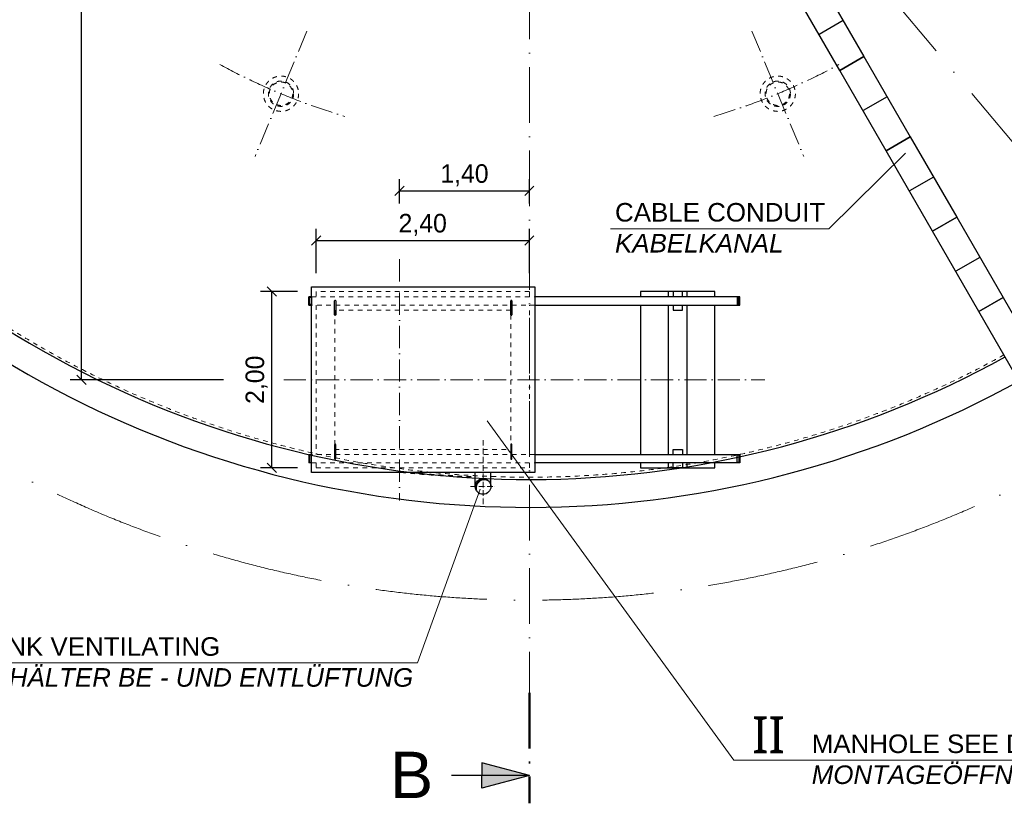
# Model space of a CAD drawing. Header units: millimetres. Extents: x -57642 to 5082813, y -177084 to 58112.
# Tile 788 of 1056: x 35292 to 45911, y -14114 to -5669. Entities that reach past the tile are written whole.
import ezdxf

# ---------------------------------------------------------------- set-up
doc = ezdxf.new("R2010")
doc.units = ezdxf.units.MM
doc.linetypes.add('ACAD_ISO10W100', pattern=[18, 12, -3, 0, -3])
doc.linetypes.add('JIS_02_1.0', pattern=[2, 1, -1])
doc.layers.add('Bemaßung', color=7, linetype='Continuous', lineweight=9)
doc.layers.add('Beschriftung', color=7, linetype='Continuous', lineweight=9)
doc.styles.add('LBB3.5M1000', font='isocp.shx', dxfattribs={"height": 3.5})
doc.dimstyles.new('DIN', dxfattribs={"dimtxt": 2.5, "dimasz": 2.5, "dimexe": 1.25, "dimexo": 0.625, "dimtad": 1, "dimtih": 1, "dimdec": 4, "dimdsep": 46, "dimlunit": 6, "dimtxsty": 'Standard', "dimcen": 2.5, "dimadec": 0, "dimazin": 0, "dimtfac": 1, "dimtdec": 4, "dimtmove": 0, "dimatfit": 3, "dimfxl": 0, "dimtvp": 1, "dimtolj": 1, "dimtzin": 0, "dimarcsym": 0})

# ---------------------------------------------------------------- blocks, each defined once
blk = doc.blocks.new('_Oblique')
at = {"color": 0, "linetype": 'ByBlock', "lineweight": -2}
blk.add_line((-0.5, -0.5), (0.5, 0.5), dxfattribs=at)
blk = doc.blocks.new('*D6')
at = {"layer": 'Bemaßung', "color": 0, "lineweight": -2, "transparency": 16777216}
for p, q in [((36068, 0), (35835, 0)), ((35960, -9550), (35960, 0)), ((37489, -9550), (35835, -9550))]:
    blk.add_line(p, q, dxfattribs=at)
at = {"layer": 'DEFPOINTS', "color": 0, "transparency": 16777216}
for p in [(35960, 0), (36868, 0), (38289, -9550)]:
    blk.add_point(p, dxfattribs=at)
at = {"layer": 'Bemaßung', "color": 0, "lineweight": -2, "transparency": 16777216, "xscale": 100, "yscale": 100, "zscale": 100}
for p, rotation in [((35960, 0), 90), ((35960, -9550), 270)]:
    blk.add_blockref('_Oblique', p, dxfattribs=dict(at, rotation=rotation))
at = {"layer": 'Bemaßung', "color": 0, "transparency": 16777216, "insert": (35719, -4775), "char_height": 200, "attachment_point": 5, "rotation": 90}
blk.add_mtext('\\A1;9.550', dxfattribs=at)
blk = doc.blocks.new('*D7')
at = {"layer": 'Bemaßung', "color": 0, "lineweight": -2, "transparency": 16777216}
for p, q in [((38289, -8600), (37888, -8600)), ((38013, -10500), (38013, -8600)), ((38289, -10500), (37888, -10500))]:
    blk.add_line(p, q, dxfattribs=at)
at = {"layer": 'DEFPOINTS', "color": 0, "transparency": 16777216}
for p in [(38013, -8600), (38489, -8600), (38489, -10500)]:
    blk.add_point(p, dxfattribs=at)
at = {"layer": 'Bemaßung', "color": 0, "lineweight": -2, "transparency": 16777216, "xscale": 100, "yscale": 100, "zscale": 100}
for p, rotation in [((38013, -8600), 90), ((38013, -10500), 270)]:
    blk.add_blockref('_Oblique', p, dxfattribs=dict(at, rotation=rotation))
at = {"layer": 'Bemaßung', "color": 0, "transparency": 16777216, "insert": (37847, -9550), "char_height": 200, "attachment_point": 5, "rotation": 90}
blk.add_mtext('\\A1;2,00', dxfattribs=at)
blk = doc.blocks.new('*D8')
at = {"layer": 'Bemaßung', "color": 0, "lineweight": -2, "transparency": 16777216}
for p, q in [((38489, -8400), (38489, -7923)), ((40789, -8400), (40789, -7923)), ((38489, -8048), (40789, -8048))]:
    blk.add_line(p, q, dxfattribs=at)
at = {"layer": 'DEFPOINTS', "color": 0, "transparency": 16777216}
for p in [(40789, -8048), (38489, -8600), (40789, -8600)]:
    blk.add_point(p, dxfattribs=at)
at = {"layer": 'Bemaßung', "color": 0, "lineweight": -2, "transparency": 16777216, "xscale": 100, "yscale": 100, "zscale": 100, "rotation": 180}
blk.add_blockref('_Oblique', (38489, -8048), dxfattribs=at)
at = {"layer": 'Bemaßung', "color": 0, "lineweight": -2, "transparency": 16777216, "xscale": 100, "yscale": 100, "zscale": 100}
blk.add_blockref('_Oblique', (40789, -8048), dxfattribs=at)
at = {"layer": 'Bemaßung', "color": 0, "transparency": 16777216, "insert": (39639, -7881), "char_height": 200, "attachment_point": 5}
blk.add_mtext('\\A1;2,40', dxfattribs=at)
blk = doc.blocks.new('*D9')
at = {"layer": 'Bemaßung', "color": 0, "lineweight": -2, "transparency": 16777216}
for p, q in [((39389, -7650), (39389, -7388)), ((40789, -7650), (40789, -7388)), ((39389, -7513), (40789, -7513))]:
    blk.add_line(p, q, dxfattribs=at)
at = {"layer": 'DEFPOINTS', "color": 0, "transparency": 16777216}
for p in [(40789, -7513), (39389, -8250), (40789, -8250)]:
    blk.add_point(p, dxfattribs=at)
at = {"layer": 'Bemaßung', "color": 0, "lineweight": -2, "transparency": 16777216, "xscale": 100, "yscale": 100, "zscale": 100, "rotation": 180}
blk.add_blockref('_Oblique', (39389, -7513), dxfattribs=at)
at = {"layer": 'Bemaßung', "color": 0, "lineweight": -2, "transparency": 16777216, "xscale": 100, "yscale": 100, "zscale": 100}
blk.add_blockref('_Oblique', (40789, -7513), dxfattribs=at)
at = {"layer": 'Bemaßung', "color": 0, "transparency": 16777216, "insert": (40089, -7346), "char_height": 200, "attachment_point": 5}
blk.add_mtext('\\A1;1,40', dxfattribs=at)

msp = doc.modelspace()

# ---------------------------------------------------------------- hatches: boundary and pattern name
for points in [[(40789.44271, -13814.42147), (40277.25022, -13677.17991), (40277.25022, -13814.42147)], [(40789.44271, -13814.42147), (40277.25022, -13814.42147), (40277.25022, -13951.66303)]]:
    msp.add_hatch(color=256).paths.add_polyline_path(points)
at = {"layer": 'Beschriftung'}
for points in [[(40289.44271, -10615.85, 0.4142135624), (40205.29271, -10700), (40218.88537, -10700, -0.316340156), (40289.44271, -10629.44266)], [(40289.44271, -10615.85), (40289.44271, -10629.44266, -0.1800703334), (40348.94574, -10640.49696, 0.1989123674)], [(40218.88537, -10700), (40205.29271, -10700, 0.1989123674), (40229.93967, -10759.50304, -0.1800703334)]]:
    msp.add_hatch(color=256, dxfattribs=at).paths.add_polyline_path(points)

# ---------------------------------------------------------------- linework, layer by layer
at = {"linetype": 'ACAD_ISO10W100', "lineweight": 18, "ltscale": 50}
msp.add_line((40789.44271, -3480.3193), (40789.44271, -12925), dxfattribs=at)
at = {"linetype": 'ACAD_ISO10W100', "lineweight": 13, "ltscale": 100}
msp.add_line((49803.33255, -11520.19752), (44189.44271, -4829.82413), dxfattribs=at)
for p, q in [((44174.61408, -5679.6938), (43914.80646, -5829.6938)), ((44647.66273, -6499.03811), (44387.85511, -6649.03811)), ((45147.66273, -7365.06351), (44887.85511, -7515.06351)), ((45647.66273, -8231.08891), (45387.85511, -8381.08891)), ((42289.44271, -8655.18136), (42289.44271, -8600)), ((42489.44271, -8600), (42289.44271, -8600)), ((42489.44271, -8655.18136), (42489.44271, -8600)), ((38409.44271, -8745.18136), (38409.44271, -8655.18136)), ((38439.44271, -8655.18136), (38409.44271, -8655.18136)), ((38419.44271, -8745.18136), (38419.44271, -8655.18136)), ((38688.44271, -8850), (38688.44271, -8700)), ((38700.44271, -8700), (38700.44271, -8850)), ((40588.44271, -8850), (40588.44271, -8700)), ((40600.44271, -8700), (40600.44271, -8850)), ((43059.44271, -8655.18136), (40849.44271, -8655.18136)), ((43049.44271, -8745.18136), (43049.44271, -8655.18136)), ((43059.44271, -8745.18136), (43059.44271, -8655.18136)), ((38409.44271, -8745.18136), (38439.44271, -8745.18136)), ((40849.44271, -8745.18136), (43059.44271, -8745.18136)), ((42289.44271, -10354.81864), (42289.44271, -8745.18136)), ((42489.44271, -10354.81864), (42489.44271, -8745.18136)), ((38688.44271, -10250), (38688.44271, -10400)), ((38700.44271, -10400), (38700.44271, -10250)), ((40588.44271, -10250), (40588.44271, -10400)), ((40600.44271, -10400), (40600.44271, -10250)), ((38409.44271, -10354.81864), (38409.44271, -10444.81864)), ((38409.44271, -10354.81864), (38439.44271, -10354.81864)), ((38419.44271, -10354.81864), (38419.44271, -10444.81864)), ((40849.44271, -10354.81864), (43059.44271, -10354.81864)), ((43049.44271, -10354.81864), (43049.44271, -10444.81864)), ((43059.44271, -10354.81864), (43059.44271, -10444.81864)), ((38439.44271, -10444.81864), (38409.44271, -10444.81864)), ((43059.44271, -10444.81864), (40849.44271, -10444.81864)), ((42289.44271, -10500), (42289.44271, -10444.81864)), ((42489.44271, -10500), (42289.44271, -10500)), ((42489.44271, -10500), (42489.44271, -10444.81864)), ((40205.29271, -10700), (40205.29271, -10550)), ((40373.59271, -10700), (40373.59271, -10550)), ((40789.44271, -13814.42147), (40277.25022, -13677.17991)), ((40277.25022, -13677.17991), (40277.25022, -13814.42147)), ((40789.44271, -13814.42147), (39949.52873, -13814.42147)), ((40789.44271, -13814.42147), (40277.25022, -13951.66303)), ((40277.25022, -13951.66303), (40277.25022, -13814.42147))]:
    msp.add_line(p, q)
at = {"linetype": 'ACAD_ISO10W100', "lineweight": 18, "ltscale": 20}
for p, q in [((38390.24068, -5792.18607), (37831.07668, -7142.12739)), ((43188.64473, -5792.18607), (43747.80874, -7142.12739)), ((39389.44271, -8250), (39389.44271, -10850)), ((38139.44271, -9550), (43329.44271, -9550))]:
    msp.add_line(p, q, dxfattribs=at)
at = {"linetype": 'JIS_02_1.0', "lineweight": 18, "ltscale": 50}
for p, q in [((40789.44271, -8600), (38489.44271, -8600)), ((38489.44271, -8600), (38489.44271, -8655.18136)), ((40789.44271, -8655.18136), (40789.44271, -8600)), ((38439.44271, -8655.18136), (40849.44271, -8655.18136)), ((40849.44271, -8745.18136), (38439.44271, -8745.18136)), ((38489.44271, -8745.18136), (38489.44271, -10354.81864)), ((40589.44271, -8800), (38689.44271, -8800)), ((38689.44271, -8800), (38689.44271, -10300)), ((40589.44271, -10300), (40589.44271, -8800)), ((40789.44271, -10354.81864), (40789.44271, -8745.18136)), ((38689.44271, -10300), (40589.44271, -10300)), ((40849.44271, -10354.81864), (38439.44271, -10354.81864)), ((38439.44271, -10444.81864), (40849.44271, -10444.81864)), ((38489.44271, -10444.81864), (38489.44271, -10500)), ((38489.44271, -10500), (40789.44271, -10500)), ((40789.44271, -10500), (40789.44271, -10444.81864))]:
    msp.add_line(p, q, dxfattribs=at)
at = {"linetype": 'ACAD_ISO10W100', "lineweight": 18, "ltscale": 5}
for p, q in [((40289.44271, -10200), (40289.44271, -10900)), ((40155.29271, -10700), (40423.59271, -10700))]:
    msp.add_line(p, q, dxfattribs=at)
at = {"linetype": 'ACAD_ISO10W100', "lineweight": 50, "ltscale": 50}
msp.add_line((40789.44271, -12925), (40789.44271, -14114.42147), dxfattribs=at)
for points in [[(43897.66273, -5200), (44397.66273, -6066.0254), (44137.85511, -6216.0254), (43678.04749, -5419.61524)], [(42789.44271, -8655.18136), (42789.44271, -8600), (41989.44271, -8600), (41989.44271, -8655.18136)], [(42439.44271, -8655.18136), (42439.44271, -8600.18136), (42339.44271, -8600.18136), (42339.44271, -8655.18136)], [(38419.44271, -8660.18136), (38439.44271, -8660.18136), (38439.44271, -8740.18136), (38419.44271, -8740.18136)], [(43049.44271, -8660.18136), (43029.44271, -8660.18136), (43029.44271, -8740.18136), (43049.44271, -8740.18136)], [(41989.44271, -8745.18136), (41989.44271, -10354.81864)], [(42339.44271, -8745.18136), (42339.44271, -8800.18136), (42439.44271, -8800.18136), (42439.44271, -8745.18136)], [(42789.44271, -10354.81864), (42789.44271, -8745.18136)], [(42339.44271, -10354.81864), (42339.44271, -10299.81864), (42439.44271, -10299.81864), (42439.44271, -10354.81864)], [(38419.44271, -10439.81864), (38439.44271, -10439.81864), (38439.44271, -10359.81864), (38419.44271, -10359.81864)], [(43049.44271, -10439.81864), (43029.44271, -10439.81864), (43029.44271, -10359.81864), (43049.44271, -10359.81864)], [(41989.44271, -10444.81864), (41989.44271, -10500), (42789.44271, -10500), (42789.44271, -10444.81864)], [(42439.44271, -10444.81864), (42439.44271, -10499.81864), (42339.44271, -10499.81864), (42339.44271, -10444.81864)]]:
    msp.add_lwpolyline(points)
for points in [[(44137.85511, -6216.0254), (44397.66273, -6066.0254), (44897.66273, -6932.05081), (44637.85511, -7082.05081)], [(44637.85511, -7082.05081), (44897.66273, -6932.05081), (45397.66273, -7798.07621), (45137.85511, -7948.07621)], [(45137.85511, -7948.07621), (45397.66273, -7798.07621), (45897.66273, -8664.10162), (45637.85511, -8814.10162)], [(38439.44271, -8550), (40849.44271, -8550), (40849.44271, -10550), (38439.44271, -10550)], [(45637.85511, -8814.10162), (45897.66273, -8664.10162), (46397.66273, -9530.12702), (46137.85511, -9680.12702)]]:
    msp.add_lwpolyline(points, close=True)
at = {"linetype": 'JIS_02_1.0', "lineweight": 18, "ltscale": 50}
for centre, radius in [((38110.65868, -6467.15673), 190), ((38110.65868, -6467.15673), 136.5), ((38110.65868, -6467.15673), 126.5), ((43468.22673, -6467.15673), 190), ((43468.22673, -6467.15673), 136.5), ((43468.22673, -6467.15673), 126.5)]:
    msp.add_circle(centre, radius, dxfattribs=at)
msp.add_circle((40289.44271, -10700), 84.15)
at = {"linetype": 'ACAD_ISO10W100', "lineweight": 13, "ltscale": 100}
for start, end in [(312.98024376, 171.218331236), (192.835113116, 298.999603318)]:
    msp.add_arc((40789.44271, 0), 11925, start, end, dxfattribs=at)
for centre, radius, start, end in [((40789.44271, 0), 10925, 313.253316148, 176.906161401), ((40789.44271, 0), 10625, 314.047774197, 176.761938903), ((40789.44271, 0), 10925, 187.093838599, 298.908023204), ((40789.44271, 0), 10625, 187.238061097, 298.877187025), ((38694.44271, -8700), 6, 0, 180), ((40594.44271, -8700), 6, 0, 180), ((38694.44271, -8850), 6, 180, 0), ((40594.44271, -8850), 6, 180, 0), ((38694.44271, -10250), 6, 0, 180), ((40594.44271, -10250), 6, 0, 180), ((38694.44271, -10400), 6, 180, 0), ((40594.44271, -10400), 6, 180, 0)]:
    msp.add_arc(centre, radius, start, end)
at = {"linetype": 'JIS_02_1.0', "lineweight": 18, "ltscale": 50}
for centre, radius, start, end in [((40789.44271, 0), 10600, 314.057336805, 176.74955033), ((40789.44271, 0), 10600, 187.25044967, 298.874538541), ((40839.44271, 4300), 14919, 264.487357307, 267.563840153), ((40839.44271, 4300), 14909, 264.901027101, 267.562205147)]:
    msp.add_arc(centre, radius, start, end, dxfattribs=at)
at = {"linetype": 'ACAD_ISO10W100', "lineweight": 18, "ltscale": 20}
for start, end in [(241.517379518, 253.482620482), (286.517379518, 298.482620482)]:
    msp.add_arc((40789.44271, 0), 7000, start, end, dxfattribs=at)
at = {"layer": 'Beschriftung', "lineweight": 13}
for p, q in [((44020.69742, -7924.20338), (44846.98477, -7106.1726)), ((44020.69742, -7924.20338), (41665.63458, -7924.20338)), ((42995.96392, -13649.22398), (40334.09256, -9990.97371)), ((39581.26488, -12600.8257), (40257.35736, -10730.31366)), ((34726.04625, -12600.8257), (39581.26488, -12600.8257)), ((42995.96392, -13649.22398), (50623.666, -13649.22398))]:
    msp.add_line(p, q, dxfattribs=at)
at = {"layer": 'Beschriftung'}
msp.add_arc((40304.34466, -10714.90196), 86.74883, 59.059982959, 210.940017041, dxfattribs=at)

# ---------------------------------------------------------------- texts
at = {"layer": 'Beschriftung', "attachment_point": 1, "style": 'LBB3.5M1000'}
for s, insert, char_height, width in [('{\\fArial|b0|i0|c0|p34;\\C256;CABLE CONDUIT\\P\\fArial|b0|i1|c0|p34;KABELKANAL}', (41712.84635, -7644.96501), 200, 4960.0454988), ('{\\fArial|b0|i0|c0|p34;\\C256;TANK VENTILATING\\P\\fArial|b0|i1|c0|p34;BEHÄLTER BE - UND ENTLÜFTUNG}', (34801.64335, -12324.61577), 200, 6779.5439945), ('{\\fSegoe UI|b0|i0|c0|p34;\\H2x;\\C256;II}', (43191.7116, -13175.79043), 200, 517.2088703), ('{\\fArial|b0|i0|c0|p34;MANHOLE SEE DRAWING NO. C-2.4\\P\\fArial|b0|i1|c0|p34;MONTAGEÖFFNUNG SIEHE ZEICHNUNG NR. C-2.4}', (43834.33842, -13373.01404), 200, 6779.5439945), ('{\\fArial|b0|i0|c0|p34;B}', (39286.15563, -13558.52456), 500, 335.8461916)]:
    msp.add_mtext(s, dxfattribs=dict(at, insert=insert, char_height=char_height, width=width))

# ---------------------------------------------------------------- dimensions: what is measured, and where the dimension line sits
at = {"layer": 'Bemaßung'}
dim = msp.add_linear_dim(base=(35960.45587, 0), p1=(38289.44271, -9550), p2=(36868.0794, 0), angle=90, dimstyle='DIN', override={"dimscale": 100, "dimtxt": 2, "dimasz": 1, "dimexo": 8, "dimgap": 0.5, "dimtih": 0, "dimblk1": 'Oblique', "dimblk2": 'Oblique', "dimsah": 1, "dimtmove": 2}, dxfattribs=at)
dim.commit()
dim.dimension.update_dxf_attribs({"geometry": '*D6', "text_midpoint": (35718.72667, -4775), "dimtype": 160})
for base, p1, p2, text, override, picture, middle in [((40789.44271, -7512.61641), (39389.44271, -8250), (40789.44271, -8250), '1,40', {"dimscale": 100, "dimtxt": 2, "dimasz": 1, "dimexo": 6, "dimgap": 0.5, "dimtih": 0, "dimblk1": 'Oblique', "dimblk2": 'Oblique', "dimsah": 1, "dimtmove": 2}, '*D9', (40089.44271, -7345.94974)), ((40789.44271, -8048.0496), (38489.44271, -8600), (40789.44271, -8600), '2,40', {"dimscale": 100, "dimtxt": 2, "dimasz": 1, "dimexo": 2, "dimgap": 0.5, "dimtih": 0, "dimblk1": 'Oblique', "dimblk2": 'Oblique', "dimsah": 1, "dimtmove": 2}, '*D8', (39639.44271, -7881.38293))]:
    dim = msp.add_linear_dim(base=base, p1=p1, p2=p2, text=text, dimstyle='DIN', override=override, dxfattribs=at)
    dim.commit()
    dim.dimension.update_dxf_attribs({"geometry": picture, "text_midpoint": middle})
dim = msp.add_linear_dim(base=(38013.32874, -8600), p1=(38489.44271, -10500), p2=(38489.44271, -8600), angle=90, text='2,00', dimstyle='DIN', override={"dimscale": 100, "dimtxt": 2, "dimasz": 1, "dimexo": 2, "dimgap": 0.5, "dimtih": 0, "dimblk1": 'Oblique', "dimblk2": 'Oblique', "dimsah": 1, "dimtmove": 2}, dxfattribs=at)
dim.commit()
dim.dimension.update_dxf_attribs({"geometry": '*D7', "text_midpoint": (37846.66207, -9550)})

doc.saveas('drawing.dxf')
